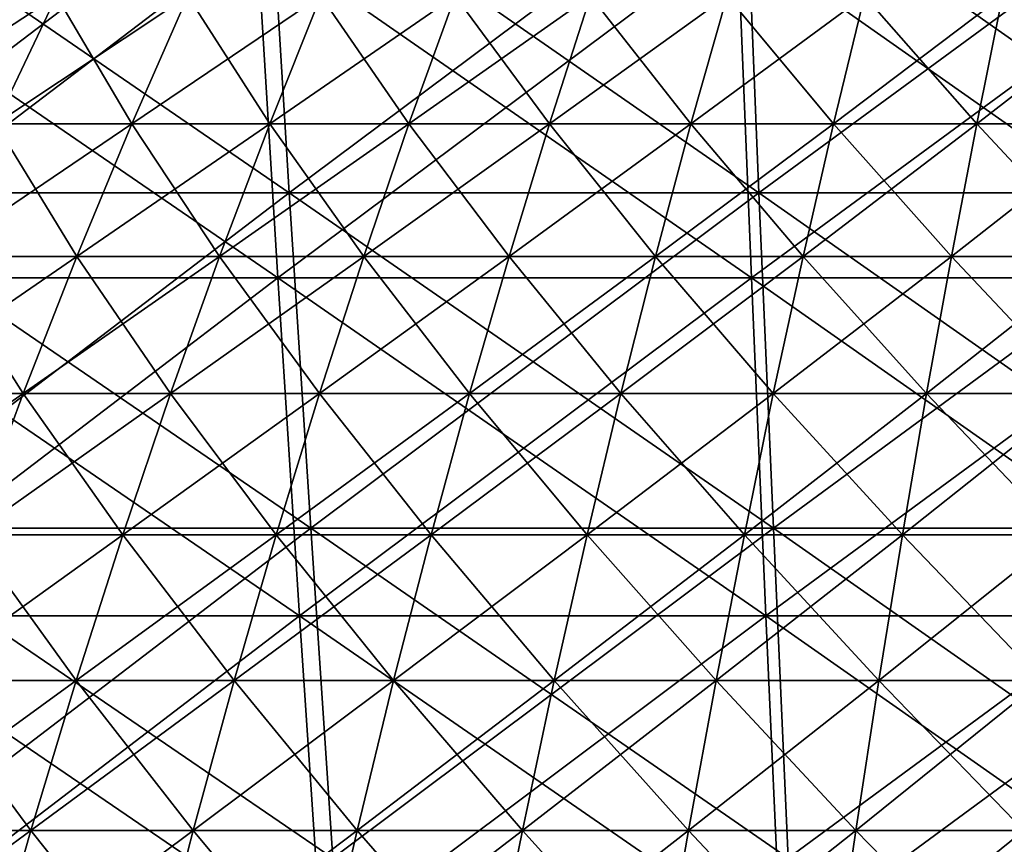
# Model space of a CAD drawing. Header units: millimetres. Extents: x -250 to 250, y -45 to 4150.
# Tile 494 of 656: x -23 to -9, y 4002 to 4013. Entities that reach past the tile are written whole.
import ezdxf

# ---------------------------------------------------------------- set-up
doc = ezdxf.new("R2010")
doc.units = ezdxf.units.MM
doc.header["$LTSCALE"] = 81.481481
for name, color, linetype in [('19', 7, 'CONTINUOUS'), ('20', 7, 'CONTINUOUS'), ('21', 7, 'CONTINUOUS'), ('22', 7, 'CONTINUOUS'), ('23', 7, 'CONTINUOUS'), ('24', 7, 'CONTINUOUS')]:
    doc.layers.add(name, color=color, linetype=linetype)

msp = doc.modelspace()

# ---------------------------------------------------------------- linework, layer by layer
at = {"layer": '19', "color": 7, "linetype": 'CONTINUOUS'}
for points in [[(-19.366, 4014.181, -208.993), (-25.418, 4009.578, -205.27), (-25.793, 4014.181, -208.298), (-19.366, 4014.181, -208.993)], [(-19.085, 4009.578, -205.955), (-25.418, 4009.578, -205.27), (-19.366, 4014.181, -208.993), (-19.085, 4009.578, -205.955)], [(-12.921, 4014.181, -209.491), (-19.085, 4009.578, -205.955), (-19.366, 4014.181, -208.993), (-12.921, 4014.181, -209.491)], [(-12.733, 4009.578, -206.445), (-19.085, 4009.578, -205.955), (-12.921, 4014.181, -209.491), (-12.733, 4009.578, -206.445)], [(-6.464, 4014.181, -209.789), (-12.733, 4009.578, -206.445), (-12.921, 4014.181, -209.491), (-6.464, 4014.181, -209.789)], [(-6.37, 4009.578, -206.739), (-12.733, 4009.578, -206.445), (-6.464, 4014.181, -209.789), (-6.37, 4009.578, -206.739)], [(-19.085, 4009.578, -205.955), (-25.031, 4005.044, -202.142), (-25.418, 4009.578, -205.27), (-19.085, 4009.578, -205.955)], [(-18.794, 4005.044, -202.816), (-25.031, 4005.044, -202.142), (-19.085, 4009.578, -205.955), (-18.794, 4005.044, -202.816)], [(-12.733, 4009.578, -206.445), (-18.794, 4005.044, -202.816), (-19.085, 4009.578, -205.955), (-12.733, 4009.578, -206.445)], [(-12.539, 4005.044, -203.299), (-18.794, 4005.044, -202.816), (-12.733, 4009.578, -206.445), (-12.539, 4005.044, -203.299)], [(-6.37, 4009.578, -206.739), (-12.539, 4005.044, -203.299), (-12.733, 4009.578, -206.445), (-6.37, 4009.578, -206.739)], [(-6.273, 4005.044, -203.589), (-12.539, 4005.044, -203.299), (-6.37, 4009.578, -206.739), (-6.273, 4005.044, -203.589)], [(-18.794, 4005.044, -202.816), (-24.631, 4000.58, -198.915), (-25.031, 4005.044, -202.142), (-18.794, 4005.044, -202.816)], [(-18.494, 4000.58, -199.579), (-24.631, 4000.58, -198.915), (-18.794, 4005.044, -202.816), (-18.494, 4000.58, -199.579)], [(-12.539, 4005.044, -203.299), (-18.494, 4000.58, -199.579), (-18.794, 4005.044, -202.816), (-12.539, 4005.044, -203.299)], [(-12.339, 4000.58, -200.054), (-18.494, 4000.58, -199.579), (-12.539, 4005.044, -203.299), (-12.339, 4000.58, -200.054)], [(-6.273, 4005.044, -203.589), (-12.339, 4000.58, -200.054), (-12.539, 4005.044, -203.299), (-6.273, 4005.044, -203.589)], [(-6.172, 4000.58, -200.339), (-12.339, 4000.58, -200.054), (-6.273, 4005.044, -203.589), (-6.172, 4000.58, -200.339)]]:
    msp.add_3dface(points, dxfattribs=at)
at = {"layer": '20', "color": 7, "linetype": 'CONTINUOUS'}
for points in [[(-25.418, 4009.578, 205.27), (-19.085, 4009.578, 205.955), (-25.793, 4014.181, 208.298), (-25.418, 4009.578, 205.27)], [(-25.793, 4014.181, 208.298), (-19.085, 4009.578, 205.955), (-19.366, 4014.181, 208.993), (-25.793, 4014.181, 208.298)], [(-19.085, 4009.578, 205.955), (-12.733, 4009.578, 206.445), (-19.366, 4014.181, 208.993), (-19.085, 4009.578, 205.955)], [(-19.366, 4014.181, 208.993), (-12.733, 4009.578, 206.445), (-12.921, 4014.181, 209.491), (-19.366, 4014.181, 208.993)], [(-12.733, 4009.578, 206.445), (-6.37, 4009.578, 206.739), (-12.921, 4014.181, 209.491), (-12.733, 4009.578, 206.445)], [(-12.921, 4014.181, 209.491), (-6.37, 4009.578, 206.739), (-6.464, 4014.181, 209.789), (-12.921, 4014.181, 209.491)], [(-25.031, 4005.044, 202.142), (-18.794, 4005.044, 202.816), (-25.418, 4009.578, 205.27), (-25.031, 4005.044, 202.142)], [(-25.418, 4009.578, 205.27), (-18.794, 4005.044, 202.816), (-19.085, 4009.578, 205.955), (-25.418, 4009.578, 205.27)], [(-18.794, 4005.044, 202.816), (-12.539, 4005.044, 203.299), (-19.085, 4009.578, 205.955), (-18.794, 4005.044, 202.816)], [(-19.085, 4009.578, 205.955), (-12.539, 4005.044, 203.299), (-12.733, 4009.578, 206.445), (-19.085, 4009.578, 205.955)], [(-12.539, 4005.044, 203.299), (-6.273, 4005.044, 203.589), (-12.733, 4009.578, 206.445), (-12.539, 4005.044, 203.299)], [(-12.733, 4009.578, 206.445), (-6.273, 4005.044, 203.589), (-6.37, 4009.578, 206.739), (-12.733, 4009.578, 206.445)], [(-24.631, 4000.58, 198.915), (-18.494, 4000.58, 199.579), (-25.031, 4005.044, 202.142), (-24.631, 4000.58, 198.915)], [(-25.031, 4005.044, 202.142), (-18.494, 4000.58, 199.579), (-18.794, 4005.044, 202.816), (-25.031, 4005.044, 202.142)], [(-18.494, 4000.58, 199.579), (-12.339, 4000.58, 200.054), (-18.794, 4005.044, 202.816), (-18.494, 4000.58, 199.579)], [(-18.794, 4005.044, 202.816), (-12.339, 4000.58, 200.054), (-12.539, 4005.044, 203.299), (-18.794, 4005.044, 202.816)], [(-12.339, 4000.58, 200.054), (-6.172, 4000.58, 200.339), (-12.539, 4005.044, 203.299), (-12.339, 4000.58, 200.054)], [(-12.539, 4005.044, 203.299), (-6.172, 4000.58, 200.339), (-6.273, 4005.044, 203.589), (-12.539, 4005.044, 203.299)]]:
    msp.add_3dface(points, dxfattribs=at)
at = {"layer": '21', "color": 7, "linetype": 'CONTINUOUS'}
for points in [[(-19.212, 4015.284, 207.332), (-25.216, 4010.718, 203.639), (-25.588, 4015.284, 206.642), (-19.212, 4015.284, 207.332)], [(-18.933, 4010.718, 204.319), (-25.216, 4010.718, 203.639), (-19.212, 4015.284, 207.332), (-18.933, 4010.718, 204.319)], [(-12.818, 4015.284, 207.825), (-18.933, 4010.718, 204.319), (-19.212, 4015.284, 207.332), (-12.818, 4015.284, 207.825)], [(-12.632, 4010.718, 204.805), (-18.933, 4010.718, 204.319), (-12.818, 4015.284, 207.825), (-12.632, 4010.718, 204.805)], [(-6.412, 4015.284, 208.121), (-12.632, 4010.718, 204.805), (-12.818, 4015.284, 207.825), (-6.412, 4015.284, 208.121)], [(-6.319, 4010.718, 205.097), (-12.632, 4010.718, 204.805), (-6.412, 4015.284, 208.121), (-6.319, 4010.718, 205.097)], [(-18.933, 4010.718, 204.319), (-24.832, 4006.221, 200.536), (-25.216, 4010.718, 203.639), (-18.933, 4010.718, 204.319)], [(-18.644, 4006.221, 201.206), (-24.832, 4006.221, 200.536), (-18.933, 4010.718, 204.319), (-18.644, 4006.221, 201.206)], [(-12.632, 4010.718, 204.805), (-18.644, 4006.221, 201.206), (-18.933, 4010.718, 204.319), (-12.632, 4010.718, 204.805)], [(-12.439, 4006.221, 201.685), (-18.644, 4006.221, 201.206), (-12.632, 4010.718, 204.805), (-12.439, 4006.221, 201.685)], [(-6.319, 4010.718, 205.097), (-12.439, 4006.221, 201.685), (-12.632, 4010.718, 204.805), (-6.319, 4010.718, 205.097)], [(-6.223, 4006.221, 201.972), (-12.439, 4006.221, 201.685), (-6.319, 4010.718, 205.097), (-6.223, 4006.221, 201.972)], [(-18.644, 4006.221, 201.206), (-24.435, 4001.793, 197.336), (-24.832, 4006.221, 200.536), (-18.644, 4006.221, 201.206)], [(-18.347, 4001.793, 197.995), (-24.435, 4001.793, 197.336), (-18.644, 4006.221, 201.206), (-18.347, 4001.793, 197.995)], [(-12.439, 4006.221, 201.685), (-18.347, 4001.793, 197.995), (-18.644, 4006.221, 201.206), (-12.439, 4006.221, 201.685)], [(-12.241, 4001.793, 198.466), (-18.347, 4001.793, 197.995), (-12.439, 4006.221, 201.685), (-12.241, 4001.793, 198.466)], [(-6.223, 4006.221, 201.972), (-12.241, 4001.793, 198.466), (-12.439, 4006.221, 201.685), (-6.223, 4006.221, 201.972)], [(-6.123, 4001.793, 198.749), (-12.241, 4001.793, 198.466), (-6.223, 4006.221, 201.972), (-6.123, 4001.793, 198.749)]]:
    msp.add_3dface(points, dxfattribs=at)
at = {"layer": '22', "color": 7, "linetype": 'CONTINUOUS'}
for points in [[(-25.216, 4010.718, -203.639), (-18.933, 4010.718, -204.319), (-25.588, 4015.284, -206.642), (-25.216, 4010.718, -203.639)], [(-25.588, 4015.284, -206.642), (-18.933, 4010.718, -204.319), (-19.212, 4015.284, -207.332), (-25.588, 4015.284, -206.642)], [(-18.933, 4010.718, -204.319), (-12.632, 4010.718, -204.805), (-19.212, 4015.284, -207.332), (-18.933, 4010.718, -204.319)], [(-19.212, 4015.284, -207.332), (-12.632, 4010.718, -204.805), (-12.818, 4015.284, -207.825), (-19.212, 4015.284, -207.332)], [(-12.632, 4010.718, -204.805), (-6.319, 4010.718, -205.097), (-12.818, 4015.284, -207.825), (-12.632, 4010.718, -204.805)], [(-12.818, 4015.284, -207.825), (-6.319, 4010.718, -205.097), (-6.412, 4015.284, -208.121), (-12.818, 4015.284, -207.825)], [(-24.832, 4006.221, -200.536), (-18.644, 4006.221, -201.206), (-25.216, 4010.718, -203.639), (-24.832, 4006.221, -200.536)], [(-25.216, 4010.718, -203.639), (-18.644, 4006.221, -201.206), (-18.933, 4010.718, -204.319), (-25.216, 4010.718, -203.639)], [(-18.644, 4006.221, -201.206), (-12.439, 4006.221, -201.685), (-18.933, 4010.718, -204.319), (-18.644, 4006.221, -201.206)], [(-18.933, 4010.718, -204.319), (-12.439, 4006.221, -201.685), (-12.632, 4010.718, -204.805), (-18.933, 4010.718, -204.319)], [(-12.439, 4006.221, -201.685), (-6.223, 4006.221, -201.972), (-12.632, 4010.718, -204.805), (-12.439, 4006.221, -201.685)], [(-12.632, 4010.718, -204.805), (-6.223, 4006.221, -201.972), (-6.319, 4010.718, -205.097), (-12.632, 4010.718, -204.805)], [(-24.435, 4001.793, -197.336), (-18.347, 4001.793, -197.995), (-24.832, 4006.221, -200.536), (-24.435, 4001.793, -197.336)], [(-24.832, 4006.221, -200.536), (-18.347, 4001.793, -197.995), (-18.644, 4006.221, -201.206), (-24.832, 4006.221, -200.536)], [(-18.347, 4001.793, -197.995), (-12.241, 4001.793, -198.466), (-18.644, 4006.221, -201.206), (-18.347, 4001.793, -197.995)], [(-18.644, 4006.221, -201.206), (-12.241, 4001.793, -198.466), (-12.439, 4006.221, -201.685), (-18.644, 4006.221, -201.206)], [(-12.241, 4001.793, -198.466), (-6.123, 4001.793, -198.749), (-12.439, 4006.221, -201.685), (-12.241, 4001.793, -198.466)], [(-12.439, 4006.221, -201.685), (-6.123, 4001.793, -198.749), (-6.223, 4006.221, -201.972), (-12.439, 4006.221, -201.685)]]:
    msp.add_3dface(points, dxfattribs=at)
at = {"layer": '23', "color": 7, "linetype": 'CONTINUOUS'}
for points in [[(-23.797, 4013.357, 56.222), (-22.872, 4011.641, 59.04), (-22.054, 4013.357, 56.928), (-23.797, 4013.357, 56.222)], [(-22.872, 4011.641, 59.04), (-21.043, 4011.641, 59.716), (-22.054, 4013.357, 56.928), (-22.872, 4011.641, 59.04)], [(-22.054, 4013.357, 56.928), (-21.043, 4011.641, 59.716), (-20.29, 4013.357, 57.58), (-22.054, 4013.357, 56.928)], [(-21.043, 4011.641, 59.716), (-19.194, 4011.641, 60.336), (-20.29, 4013.357, 57.58), (-21.043, 4011.641, 59.716)], [(-20.29, 4013.357, 57.58), (-19.194, 4011.641, 60.336), (-18.508, 4013.357, 58.178), (-20.29, 4013.357, 57.58)], [(-19.194, 4011.641, 60.336), (-17.327, 4011.641, 60.898), (-18.508, 4013.357, 58.178), (-19.194, 4011.641, 60.336)], [(-18.508, 4013.357, 58.178), (-17.327, 4011.641, 60.898), (-16.707, 4013.357, 58.72), (-18.508, 4013.357, 58.178)], [(-17.327, 4011.641, 60.898), (-15.443, 4011.641, 61.403), (-16.707, 4013.357, 58.72), (-17.327, 4011.641, 60.898)], [(-16.707, 4013.357, 58.72), (-15.443, 4011.641, 61.403), (-14.891, 4013.357, 59.207), (-16.707, 4013.357, 58.72)], [(-15.443, 4011.641, 61.403), (-13.545, 4011.641, 61.85), (-14.891, 4013.357, 59.207), (-15.443, 4011.641, 61.403)], [(-14.891, 4013.357, 59.207), (-13.545, 4011.641, 61.85), (-13.061, 4013.357, 59.637), (-14.891, 4013.357, 59.207)], [(-13.545, 4011.641, 61.85), (-11.634, 4011.641, 62.237), (-13.061, 4013.357, 59.637), (-13.545, 4011.641, 61.85)], [(-13.061, 4013.357, 59.637), (-11.634, 4011.641, 62.237), (-11.218, 4013.357, 60.011), (-13.061, 4013.357, 59.637)], [(-11.634, 4011.641, 62.237), (-9.712, 4011.641, 62.566), (-11.218, 4013.357, 60.011), (-11.634, 4011.641, 62.237)], [(-11.218, 4013.357, 60.011), (-9.712, 4011.641, 62.566), (-9.365, 4013.357, 60.328), (-11.218, 4013.357, 60.011)], [(-9.712, 4011.641, 62.566), (-7.781, 4011.641, 62.836), (-9.365, 4013.357, 60.328), (-9.712, 4011.641, 62.566)], [(-9.365, 4013.357, 60.328), (-7.781, 4011.641, 62.836), (-7.502, 4013.357, 60.588), (-9.365, 4013.357, 60.328)], [(-23.673, 4009.864, 61.107), (-21.78, 4009.864, 61.807), (-22.872, 4011.641, 59.04), (-23.673, 4009.864, 61.107)], [(-22.872, 4011.641, 59.04), (-21.78, 4009.864, 61.807), (-21.043, 4011.641, 59.716), (-22.872, 4011.641, 59.04)], [(-21.78, 4009.864, 61.807), (-19.866, 4009.864, 62.448), (-21.043, 4011.641, 59.716), (-21.78, 4009.864, 61.807)], [(-21.043, 4011.641, 59.716), (-19.866, 4009.864, 62.448), (-19.194, 4011.641, 60.336), (-21.043, 4011.641, 59.716)], [(-19.866, 4009.864, 62.448), (-17.934, 4009.864, 63.03), (-19.194, 4011.641, 60.336), (-19.866, 4009.864, 62.448)], [(-19.194, 4011.641, 60.336), (-17.934, 4009.864, 63.03), (-17.327, 4011.641, 60.898), (-19.194, 4011.641, 60.336)], [(-17.934, 4009.864, 63.03), (-15.984, 4009.864, 63.553), (-17.327, 4011.641, 60.898), (-17.934, 4009.864, 63.03)], [(-17.327, 4011.641, 60.898), (-15.984, 4009.864, 63.553), (-15.443, 4011.641, 61.403), (-17.327, 4011.641, 60.898)], [(-15.984, 4009.864, 63.553), (-14.019, 4009.864, 64.015), (-15.443, 4011.641, 61.403), (-15.984, 4009.864, 63.553)], [(-15.443, 4011.641, 61.403), (-14.019, 4009.864, 64.015), (-13.545, 4011.641, 61.85), (-15.443, 4011.641, 61.403)], [(-14.019, 4009.864, 64.015), (-12.041, 4009.864, 64.416), (-13.545, 4011.641, 61.85), (-14.019, 4009.864, 64.015)], [(-13.545, 4011.641, 61.85), (-12.041, 4009.864, 64.416), (-11.634, 4011.641, 62.237), (-13.545, 4011.641, 61.85)], [(-12.041, 4009.864, 64.416), (-10.052, 4009.864, 64.757), (-11.634, 4011.641, 62.237), (-12.041, 4009.864, 64.416)], [(-11.634, 4011.641, 62.237), (-10.052, 4009.864, 64.757), (-9.712, 4011.641, 62.566), (-11.634, 4011.641, 62.237)], [(-10.052, 4009.864, 64.757), (-8.053, 4009.864, 65.035), (-9.712, 4011.641, 62.566), (-10.052, 4009.864, 64.757)], [(-9.712, 4011.641, 62.566), (-8.053, 4009.864, 65.035), (-7.781, 4011.641, 62.836), (-9.712, 4011.641, 62.566)], [(-24.456, 4008.026, 63.127), (-22.5, 4008.026, 63.851), (-23.673, 4009.864, 61.107), (-24.456, 4008.026, 63.127)], [(-23.673, 4009.864, 61.107), (-22.5, 4008.026, 63.851), (-21.78, 4009.864, 61.807), (-23.673, 4009.864, 61.107)], [(-22.5, 4008.026, 63.851), (-20.523, 4008.026, 64.513), (-21.78, 4009.864, 61.807), (-22.5, 4008.026, 63.851)], [(-21.78, 4009.864, 61.807), (-20.523, 4008.026, 64.513), (-19.866, 4009.864, 62.448), (-21.78, 4009.864, 61.807)], [(-20.523, 4008.026, 64.513), (-18.527, 4008.026, 65.115), (-19.866, 4009.864, 62.448), (-20.523, 4008.026, 64.513)], [(-19.866, 4009.864, 62.448), (-18.527, 4008.026, 65.115), (-17.934, 4009.864, 63.03), (-19.866, 4009.864, 62.448)], [(-18.527, 4008.026, 65.115), (-16.513, 4008.026, 65.654), (-17.934, 4009.864, 63.03), (-18.527, 4008.026, 65.115)], [(-17.934, 4009.864, 63.03), (-16.513, 4008.026, 65.654), (-15.984, 4009.864, 63.553), (-17.934, 4009.864, 63.03)], [(-16.513, 4008.026, 65.654), (-14.483, 4008.026, 66.132), (-15.984, 4009.864, 63.553), (-16.513, 4008.026, 65.654)], [(-15.984, 4009.864, 63.553), (-14.483, 4008.026, 66.132), (-14.019, 4009.864, 64.015), (-15.984, 4009.864, 63.553)], [(-14.483, 4008.026, 66.132), (-12.44, 4008.026, 66.546), (-14.019, 4009.864, 64.015), (-14.483, 4008.026, 66.132)], [(-14.019, 4009.864, 64.015), (-12.44, 4008.026, 66.546), (-12.041, 4009.864, 64.416), (-14.019, 4009.864, 64.015)], [(-12.44, 4008.026, 66.546), (-10.384, 4008.026, 66.898), (-12.041, 4009.864, 64.416), (-12.44, 4008.026, 66.546)], [(-12.041, 4009.864, 64.416), (-10.384, 4008.026, 66.898), (-10.052, 4009.864, 64.757), (-12.041, 4009.864, 64.416)], [(-10.384, 4008.026, 66.898), (-8.319, 4008.026, 67.186), (-10.052, 4009.864, 64.757), (-10.384, 4008.026, 66.898)], [(-10.052, 4009.864, 64.757), (-8.319, 4008.026, 67.186), (-8.053, 4009.864, 65.035), (-10.052, 4009.864, 64.757)], [(-24.456, 4008.026, 63.127), (-23.203, 4006.13, 65.846), (-22.5, 4008.026, 63.851), (-24.456, 4008.026, 63.127)], [(-23.203, 4006.13, 65.846), (-21.164, 4006.13, 66.529), (-22.5, 4008.026, 63.851), (-23.203, 4006.13, 65.846)], [(-22.5, 4008.026, 63.851), (-21.164, 4006.13, 66.529), (-20.523, 4008.026, 64.513), (-22.5, 4008.026, 63.851)], [(-21.164, 4006.13, 66.529), (-19.106, 4006.13, 67.149), (-20.523, 4008.026, 64.513), (-21.164, 4006.13, 66.529)], [(-20.523, 4008.026, 64.513), (-19.106, 4006.13, 67.149), (-18.527, 4008.026, 65.115), (-20.523, 4008.026, 64.513)], [(-19.106, 4006.13, 67.149), (-17.029, 4006.13, 67.706), (-18.527, 4008.026, 65.115), (-19.106, 4006.13, 67.149)], [(-18.527, 4008.026, 65.115), (-17.029, 4006.13, 67.706), (-16.513, 4008.026, 65.654), (-18.527, 4008.026, 65.115)], [(-17.029, 4006.13, 67.706), (-14.936, 4006.13, 68.198), (-16.513, 4008.026, 65.654), (-17.029, 4006.13, 67.706)], [(-16.513, 4008.026, 65.654), (-14.936, 4006.13, 68.198), (-14.483, 4008.026, 66.132), (-16.513, 4008.026, 65.654)], [(-14.936, 4006.13, 68.198), (-12.828, 4006.13, 68.626), (-14.483, 4008.026, 66.132), (-14.936, 4006.13, 68.198)], [(-14.483, 4008.026, 66.132), (-12.828, 4006.13, 68.626), (-12.44, 4008.026, 66.546), (-14.483, 4008.026, 66.132)], [(-12.828, 4006.13, 68.626), (-10.709, 4006.13, 68.988), (-12.44, 4008.026, 66.546), (-12.828, 4006.13, 68.626)], [(-12.44, 4008.026, 66.546), (-10.709, 4006.13, 68.988), (-10.384, 4008.026, 66.898), (-12.44, 4008.026, 66.546)], [(-10.709, 4006.13, 68.988), (-8.579, 4006.13, 69.285), (-10.384, 4008.026, 66.898), (-10.709, 4006.13, 68.988)], [(-10.384, 4008.026, 66.898), (-8.579, 4006.13, 69.285), (-8.319, 4008.026, 67.186), (-10.384, 4008.026, 66.898)], [(-23.888, 4004.175, 67.791), (-21.79, 4004.175, 68.494), (-23.203, 4006.13, 65.846), (-23.888, 4004.175, 67.791)], [(-23.203, 4006.13, 65.846), (-21.79, 4004.175, 68.494), (-21.164, 4006.13, 66.529), (-23.203, 4006.13, 65.846)], [(-21.79, 4004.175, 68.494), (-19.67, 4004.175, 69.133), (-21.164, 4006.13, 66.529), (-21.79, 4004.175, 68.494)], [(-21.164, 4006.13, 66.529), (-19.67, 4004.175, 69.133), (-19.106, 4006.13, 67.149), (-21.164, 4006.13, 66.529)], [(-19.67, 4004.175, 69.133), (-17.532, 4004.175, 69.706), (-19.106, 4006.13, 67.149), (-19.67, 4004.175, 69.133)], [(-19.106, 4006.13, 67.149), (-17.532, 4004.175, 69.706), (-17.029, 4006.13, 67.706), (-19.106, 4006.13, 67.149)], [(-17.532, 4004.175, 69.706), (-15.377, 4004.175, 70.212), (-17.029, 4006.13, 67.706), (-17.532, 4004.175, 69.706)], [(-17.029, 4006.13, 67.706), (-15.377, 4004.175, 70.212), (-14.936, 4006.13, 68.198), (-17.029, 4006.13, 67.706)], [(-15.377, 4004.175, 70.212), (-13.207, 4004.175, 70.653), (-14.936, 4006.13, 68.198), (-15.377, 4004.175, 70.212)], [(-14.936, 4006.13, 68.198), (-13.207, 4004.175, 70.653), (-12.828, 4006.13, 68.626), (-14.936, 4006.13, 68.198)], [(-13.207, 4004.175, 70.653), (-11.025, 4004.175, 71.026), (-12.828, 4006.13, 68.626), (-13.207, 4004.175, 70.653)], [(-12.828, 4006.13, 68.626), (-11.025, 4004.175, 71.026), (-10.709, 4006.13, 68.988), (-12.828, 4006.13, 68.626)], [(-11.025, 4004.175, 71.026), (-8.833, 4004.175, 71.332), (-10.709, 4006.13, 68.988), (-11.025, 4004.175, 71.026)], [(-10.709, 4006.13, 68.988), (-8.833, 4004.175, 71.332), (-8.579, 4006.13, 69.285), (-10.709, 4006.13, 68.988)], [(-24.556, 4002.165, 69.684), (-22.398, 4002.165, 70.407), (-23.888, 4004.175, 67.791), (-24.556, 4002.165, 69.684)], [(-23.888, 4004.175, 67.791), (-22.398, 4002.165, 70.407), (-21.79, 4004.175, 68.494), (-23.888, 4004.175, 67.791)], [(-22.398, 4002.165, 70.407), (-20.219, 4002.165, 71.064), (-21.79, 4004.175, 68.494), (-22.398, 4002.165, 70.407)], [(-21.79, 4004.175, 68.494), (-20.219, 4002.165, 71.064), (-19.67, 4004.175, 69.133), (-21.79, 4004.175, 68.494)], [(-20.219, 4002.165, 71.064), (-18.021, 4002.165, 71.652), (-19.67, 4004.175, 69.133), (-20.219, 4002.165, 71.064)], [(-19.67, 4004.175, 69.133), (-18.021, 4002.165, 71.652), (-17.532, 4004.175, 69.706), (-19.67, 4004.175, 69.133)], [(-18.021, 4002.165, 71.652), (-15.806, 4002.165, 72.173), (-17.532, 4004.175, 69.706), (-18.021, 4002.165, 71.652)], [(-17.532, 4004.175, 69.706), (-15.806, 4002.165, 72.173), (-15.377, 4004.175, 70.212), (-17.532, 4004.175, 69.706)], [(-15.806, 4002.165, 72.173), (-13.576, 4002.165, 72.626), (-15.377, 4004.175, 70.212), (-15.806, 4002.165, 72.173)], [(-15.377, 4004.175, 70.212), (-13.576, 4002.165, 72.626), (-13.207, 4004.175, 70.653), (-15.377, 4004.175, 70.212)], [(-13.576, 4002.165, 72.626), (-11.333, 4002.165, 73.01), (-13.207, 4004.175, 70.653), (-13.576, 4002.165, 72.626)], [(-13.207, 4004.175, 70.653), (-11.333, 4002.165, 73.01), (-11.025, 4004.175, 71.026), (-13.207, 4004.175, 70.653)], [(-11.333, 4002.165, 73.01), (-9.079, 4002.165, 73.324), (-11.025, 4004.175, 71.026), (-11.333, 4002.165, 73.01)], [(-11.025, 4004.175, 71.026), (-9.079, 4002.165, 73.324), (-8.833, 4004.175, 71.332), (-11.025, 4004.175, 71.026)], [(-24.556, 4002.165, 69.684), (-22.99, 4000.099, 72.267), (-22.398, 4002.165, 70.407), (-24.556, 4002.165, 69.684)], [(-22.99, 4000.099, 72.267), (-20.753, 4000.099, 72.94), (-22.398, 4002.165, 70.407), (-22.99, 4000.099, 72.267)], [(-22.398, 4002.165, 70.407), (-20.753, 4000.099, 72.94), (-20.219, 4002.165, 71.064), (-22.398, 4002.165, 70.407)], [(-20.753, 4000.099, 72.94), (-18.497, 4000.099, 73.545), (-20.219, 4002.165, 71.064), (-20.753, 4000.099, 72.94)], [(-20.219, 4002.165, 71.064), (-18.497, 4000.099, 73.545), (-18.021, 4002.165, 71.652), (-20.219, 4002.165, 71.064)], [(-18.497, 4000.099, 73.545), (-16.224, 4000.099, 74.08), (-18.021, 4002.165, 71.652), (-18.497, 4000.099, 73.545)], [(-18.021, 4002.165, 71.652), (-16.224, 4000.099, 74.08), (-15.806, 4002.165, 72.173), (-18.021, 4002.165, 71.652)], [(-16.224, 4000.099, 74.08), (-13.935, 4000.099, 74.544), (-15.806, 4002.165, 72.173), (-16.224, 4000.099, 74.08)], [(-15.806, 4002.165, 72.173), (-13.935, 4000.099, 74.544), (-13.576, 4002.165, 72.626), (-15.806, 4002.165, 72.173)], [(-13.935, 4000.099, 74.544), (-11.633, 4000.099, 74.938), (-13.576, 4002.165, 72.626), (-13.935, 4000.099, 74.544)], [(-13.576, 4002.165, 72.626), (-11.633, 4000.099, 74.938), (-11.333, 4002.165, 73.01), (-13.576, 4002.165, 72.626)], [(-11.633, 4000.099, 74.938), (-9.319, 4000.099, 75.26), (-11.333, 4002.165, 73.01), (-11.633, 4000.099, 74.938)], [(-11.333, 4002.165, 73.01), (-9.319, 4000.099, 75.26), (-9.079, 4002.165, 73.324), (-11.333, 4002.165, 73.01)]]:
    msp.add_3dface(points, dxfattribs=at)
at = {"layer": '24', "color": 7, "linetype": 'CONTINUOUS'}
for points in [[(-22.872, 4011.641, -59.04), (-24.679, 4011.641, -58.308), (-22.054, 4013.357, -56.928), (-22.872, 4011.641, -59.04)], [(-22.054, 4013.357, -56.928), (-24.679, 4011.641, -58.308), (-23.797, 4013.357, -56.222), (-22.054, 4013.357, -56.928)], [(-21.043, 4011.641, -59.716), (-22.872, 4011.641, -59.04), (-20.29, 4013.357, -57.58), (-21.043, 4011.641, -59.716)], [(-20.29, 4013.357, -57.58), (-22.872, 4011.641, -59.04), (-22.054, 4013.357, -56.928), (-20.29, 4013.357, -57.58)], [(-19.194, 4011.641, -60.336), (-21.043, 4011.641, -59.716), (-18.508, 4013.357, -58.178), (-19.194, 4011.641, -60.336)], [(-18.508, 4013.357, -58.178), (-21.043, 4011.641, -59.716), (-20.29, 4013.357, -57.58), (-18.508, 4013.357, -58.178)], [(-17.327, 4011.641, -60.898), (-19.194, 4011.641, -60.336), (-16.707, 4013.357, -58.72), (-17.327, 4011.641, -60.898)], [(-16.707, 4013.357, -58.72), (-19.194, 4011.641, -60.336), (-18.508, 4013.357, -58.178), (-16.707, 4013.357, -58.72)], [(-15.443, 4011.641, -61.403), (-17.327, 4011.641, -60.898), (-14.891, 4013.357, -59.207), (-15.443, 4011.641, -61.403)], [(-14.891, 4013.357, -59.207), (-17.327, 4011.641, -60.898), (-16.707, 4013.357, -58.72), (-14.891, 4013.357, -59.207)], [(-13.545, 4011.641, -61.85), (-15.443, 4011.641, -61.403), (-13.061, 4013.357, -59.637), (-13.545, 4011.641, -61.85)], [(-13.061, 4013.357, -59.637), (-15.443, 4011.641, -61.403), (-14.891, 4013.357, -59.207), (-13.061, 4013.357, -59.637)], [(-11.634, 4011.641, -62.237), (-13.545, 4011.641, -61.85), (-11.218, 4013.357, -60.011), (-11.634, 4011.641, -62.237)], [(-11.218, 4013.357, -60.011), (-13.545, 4011.641, -61.85), (-13.061, 4013.357, -59.637), (-11.218, 4013.357, -60.011)], [(-9.712, 4011.641, -62.566), (-11.634, 4011.641, -62.237), (-9.365, 4013.357, -60.328), (-9.712, 4011.641, -62.566)], [(-9.365, 4013.357, -60.328), (-11.634, 4011.641, -62.237), (-11.218, 4013.357, -60.011), (-9.365, 4013.357, -60.328)], [(-7.781, 4011.641, -62.836), (-9.712, 4011.641, -62.566), (-7.502, 4013.357, -60.588), (-7.781, 4011.641, -62.836)], [(-7.502, 4013.357, -60.588), (-9.712, 4011.641, -62.566), (-9.365, 4013.357, -60.328), (-7.502, 4013.357, -60.588)], [(-21.78, 4009.864, -61.807), (-23.673, 4009.864, -61.107), (-21.043, 4011.641, -59.716), (-21.78, 4009.864, -61.807)], [(-21.043, 4011.641, -59.716), (-23.673, 4009.864, -61.107), (-22.872, 4011.641, -59.04), (-21.043, 4011.641, -59.716)], [(-19.866, 4009.864, -62.448), (-21.78, 4009.864, -61.807), (-19.194, 4011.641, -60.336), (-19.866, 4009.864, -62.448)], [(-19.194, 4011.641, -60.336), (-21.78, 4009.864, -61.807), (-21.043, 4011.641, -59.716), (-19.194, 4011.641, -60.336)], [(-17.934, 4009.864, -63.03), (-19.866, 4009.864, -62.448), (-17.327, 4011.641, -60.898), (-17.934, 4009.864, -63.03)], [(-17.327, 4011.641, -60.898), (-19.866, 4009.864, -62.448), (-19.194, 4011.641, -60.336), (-17.327, 4011.641, -60.898)], [(-15.984, 4009.864, -63.553), (-17.934, 4009.864, -63.03), (-15.443, 4011.641, -61.403), (-15.984, 4009.864, -63.553)], [(-15.443, 4011.641, -61.403), (-17.934, 4009.864, -63.03), (-17.327, 4011.641, -60.898), (-15.443, 4011.641, -61.403)], [(-14.019, 4009.864, -64.015), (-15.984, 4009.864, -63.553), (-13.545, 4011.641, -61.85), (-14.019, 4009.864, -64.015)], [(-13.545, 4011.641, -61.85), (-15.984, 4009.864, -63.553), (-15.443, 4011.641, -61.403), (-13.545, 4011.641, -61.85)], [(-12.041, 4009.864, -64.416), (-14.019, 4009.864, -64.015), (-11.634, 4011.641, -62.237), (-12.041, 4009.864, -64.416)], [(-11.634, 4011.641, -62.237), (-14.019, 4009.864, -64.015), (-13.545, 4011.641, -61.85), (-11.634, 4011.641, -62.237)], [(-10.052, 4009.864, -64.757), (-12.041, 4009.864, -64.416), (-9.712, 4011.641, -62.566), (-10.052, 4009.864, -64.757)], [(-9.712, 4011.641, -62.566), (-12.041, 4009.864, -64.416), (-11.634, 4011.641, -62.237), (-9.712, 4011.641, -62.566)], [(-8.053, 4009.864, -65.035), (-10.052, 4009.864, -64.757), (-7.781, 4011.641, -62.836), (-8.053, 4009.864, -65.035)], [(-7.781, 4011.641, -62.836), (-10.052, 4009.864, -64.757), (-9.712, 4011.641, -62.566), (-7.781, 4011.641, -62.836)], [(-22.5, 4008.026, -63.851), (-24.456, 4008.026, -63.127), (-21.78, 4009.864, -61.807), (-22.5, 4008.026, -63.851)], [(-21.78, 4009.864, -61.807), (-24.456, 4008.026, -63.127), (-23.673, 4009.864, -61.107), (-21.78, 4009.864, -61.807)], [(-20.523, 4008.026, -64.513), (-22.5, 4008.026, -63.851), (-19.866, 4009.864, -62.448), (-20.523, 4008.026, -64.513)], [(-19.866, 4009.864, -62.448), (-22.5, 4008.026, -63.851), (-21.78, 4009.864, -61.807), (-19.866, 4009.864, -62.448)], [(-18.527, 4008.026, -65.115), (-20.523, 4008.026, -64.513), (-17.934, 4009.864, -63.03), (-18.527, 4008.026, -65.115)], [(-17.934, 4009.864, -63.03), (-20.523, 4008.026, -64.513), (-19.866, 4009.864, -62.448), (-17.934, 4009.864, -63.03)], [(-16.513, 4008.026, -65.654), (-18.527, 4008.026, -65.115), (-15.984, 4009.864, -63.553), (-16.513, 4008.026, -65.654)], [(-15.984, 4009.864, -63.553), (-18.527, 4008.026, -65.115), (-17.934, 4009.864, -63.03), (-15.984, 4009.864, -63.553)], [(-14.483, 4008.026, -66.132), (-16.513, 4008.026, -65.654), (-14.019, 4009.864, -64.015), (-14.483, 4008.026, -66.132)], [(-14.019, 4009.864, -64.015), (-16.513, 4008.026, -65.654), (-15.984, 4009.864, -63.553), (-14.019, 4009.864, -64.015)], [(-12.44, 4008.026, -66.546), (-14.483, 4008.026, -66.132), (-12.041, 4009.864, -64.416), (-12.44, 4008.026, -66.546)], [(-12.041, 4009.864, -64.416), (-14.483, 4008.026, -66.132), (-14.019, 4009.864, -64.015), (-12.041, 4009.864, -64.416)], [(-10.384, 4008.026, -66.898), (-12.44, 4008.026, -66.546), (-10.052, 4009.864, -64.757), (-10.384, 4008.026, -66.898)], [(-10.052, 4009.864, -64.757), (-12.44, 4008.026, -66.546), (-12.041, 4009.864, -64.416), (-10.052, 4009.864, -64.757)], [(-8.319, 4008.026, -67.186), (-10.384, 4008.026, -66.898), (-8.053, 4009.864, -65.035), (-8.319, 4008.026, -67.186)], [(-8.053, 4009.864, -65.035), (-10.384, 4008.026, -66.898), (-10.052, 4009.864, -64.757), (-8.053, 4009.864, -65.035)], [(-23.203, 4006.13, -65.846), (-25.22, 4006.13, -65.1), (-22.5, 4008.026, -63.851), (-23.203, 4006.13, -65.846)], [(-22.5, 4008.026, -63.851), (-25.22, 4006.13, -65.1), (-24.456, 4008.026, -63.127), (-22.5, 4008.026, -63.851)], [(-21.164, 4006.13, -66.529), (-23.203, 4006.13, -65.846), (-20.523, 4008.026, -64.513), (-21.164, 4006.13, -66.529)], [(-20.523, 4008.026, -64.513), (-23.203, 4006.13, -65.846), (-22.5, 4008.026, -63.851), (-20.523, 4008.026, -64.513)], [(-19.106, 4006.13, -67.149), (-21.164, 4006.13, -66.529), (-18.527, 4008.026, -65.115), (-19.106, 4006.13, -67.149)], [(-18.527, 4008.026, -65.115), (-21.164, 4006.13, -66.529), (-20.523, 4008.026, -64.513), (-18.527, 4008.026, -65.115)], [(-17.029, 4006.13, -67.706), (-19.106, 4006.13, -67.149), (-16.513, 4008.026, -65.654), (-17.029, 4006.13, -67.706)], [(-16.513, 4008.026, -65.654), (-19.106, 4006.13, -67.149), (-18.527, 4008.026, -65.115), (-16.513, 4008.026, -65.654)], [(-14.936, 4006.13, -68.198), (-17.029, 4006.13, -67.706), (-14.483, 4008.026, -66.132), (-14.936, 4006.13, -68.198)], [(-14.483, 4008.026, -66.132), (-17.029, 4006.13, -67.706), (-16.513, 4008.026, -65.654), (-14.483, 4008.026, -66.132)], [(-12.828, 4006.13, -68.626), (-14.936, 4006.13, -68.198), (-12.44, 4008.026, -66.546), (-12.828, 4006.13, -68.626)], [(-12.44, 4008.026, -66.546), (-14.936, 4006.13, -68.198), (-14.483, 4008.026, -66.132), (-12.44, 4008.026, -66.546)], [(-10.709, 4006.13, -68.988), (-12.828, 4006.13, -68.626), (-10.384, 4008.026, -66.898), (-10.709, 4006.13, -68.988)], [(-10.384, 4008.026, -66.898), (-12.828, 4006.13, -68.626), (-12.44, 4008.026, -66.546), (-10.384, 4008.026, -66.898)], [(-8.579, 4006.13, -69.285), (-10.709, 4006.13, -68.988), (-8.319, 4008.026, -67.186), (-8.579, 4006.13, -69.285)], [(-8.319, 4008.026, -67.186), (-10.709, 4006.13, -68.988), (-10.384, 4008.026, -66.898), (-8.319, 4008.026, -67.186)], [(-21.79, 4004.175, -68.494), (-23.888, 4004.175, -67.791), (-21.164, 4006.13, -66.529), (-21.79, 4004.175, -68.494)], [(-21.164, 4006.13, -66.529), (-23.888, 4004.175, -67.791), (-23.203, 4006.13, -65.846), (-21.164, 4006.13, -66.529)], [(-19.67, 4004.175, -69.133), (-21.79, 4004.175, -68.494), (-19.106, 4006.13, -67.149), (-19.67, 4004.175, -69.133)], [(-19.106, 4006.13, -67.149), (-21.79, 4004.175, -68.494), (-21.164, 4006.13, -66.529), (-19.106, 4006.13, -67.149)], [(-17.532, 4004.175, -69.706), (-19.67, 4004.175, -69.133), (-17.029, 4006.13, -67.706), (-17.532, 4004.175, -69.706)], [(-17.029, 4006.13, -67.706), (-19.67, 4004.175, -69.133), (-19.106, 4006.13, -67.149), (-17.029, 4006.13, -67.706)], [(-15.377, 4004.175, -70.212), (-17.532, 4004.175, -69.706), (-14.936, 4006.13, -68.198), (-15.377, 4004.175, -70.212)], [(-14.936, 4006.13, -68.198), (-17.532, 4004.175, -69.706), (-17.029, 4006.13, -67.706), (-14.936, 4006.13, -68.198)], [(-13.207, 4004.175, -70.653), (-15.377, 4004.175, -70.212), (-12.828, 4006.13, -68.626), (-13.207, 4004.175, -70.653)], [(-12.828, 4006.13, -68.626), (-15.377, 4004.175, -70.212), (-14.936, 4006.13, -68.198), (-12.828, 4006.13, -68.626)], [(-11.025, 4004.175, -71.026), (-13.207, 4004.175, -70.653), (-10.709, 4006.13, -68.988), (-11.025, 4004.175, -71.026)], [(-10.709, 4006.13, -68.988), (-13.207, 4004.175, -70.653), (-12.828, 4006.13, -68.626), (-10.709, 4006.13, -68.988)], [(-8.833, 4004.175, -71.332), (-11.025, 4004.175, -71.026), (-8.579, 4006.13, -69.285), (-8.833, 4004.175, -71.332)], [(-8.579, 4006.13, -69.285), (-11.025, 4004.175, -71.026), (-10.709, 4006.13, -68.988), (-8.579, 4006.13, -69.285)], [(-22.398, 4002.165, -70.407), (-24.556, 4002.165, -69.684), (-21.79, 4004.175, -68.494), (-22.398, 4002.165, -70.407)], [(-21.79, 4004.175, -68.494), (-24.556, 4002.165, -69.684), (-23.888, 4004.175, -67.791), (-21.79, 4004.175, -68.494)], [(-20.219, 4002.165, -71.064), (-22.398, 4002.165, -70.407), (-19.67, 4004.175, -69.133), (-20.219, 4002.165, -71.064)], [(-19.67, 4004.175, -69.133), (-22.398, 4002.165, -70.407), (-21.79, 4004.175, -68.494), (-19.67, 4004.175, -69.133)], [(-18.021, 4002.165, -71.652), (-20.219, 4002.165, -71.064), (-17.532, 4004.175, -69.706), (-18.021, 4002.165, -71.652)], [(-17.532, 4004.175, -69.706), (-20.219, 4002.165, -71.064), (-19.67, 4004.175, -69.133), (-17.532, 4004.175, -69.706)], [(-15.806, 4002.165, -72.173), (-18.021, 4002.165, -71.652), (-15.377, 4004.175, -70.212), (-15.806, 4002.165, -72.173)], [(-15.377, 4004.175, -70.212), (-18.021, 4002.165, -71.652), (-17.532, 4004.175, -69.706), (-15.377, 4004.175, -70.212)], [(-13.576, 4002.165, -72.626), (-15.806, 4002.165, -72.173), (-13.207, 4004.175, -70.653), (-13.576, 4002.165, -72.626)], [(-13.207, 4004.175, -70.653), (-15.806, 4002.165, -72.173), (-15.377, 4004.175, -70.212), (-13.207, 4004.175, -70.653)], [(-11.333, 4002.165, -73.01), (-13.576, 4002.165, -72.626), (-11.025, 4004.175, -71.026), (-11.333, 4002.165, -73.01)], [(-11.025, 4004.175, -71.026), (-13.576, 4002.165, -72.626), (-13.207, 4004.175, -70.653), (-11.025, 4004.175, -71.026)], [(-9.079, 4002.165, -73.324), (-11.333, 4002.165, -73.01), (-8.833, 4004.175, -71.332), (-9.079, 4002.165, -73.324)], [(-8.833, 4004.175, -71.332), (-11.333, 4002.165, -73.01), (-11.025, 4004.175, -71.026), (-8.833, 4004.175, -71.332)], [(-22.99, 4000.099, -72.267), (-25.204, 4000.099, -71.524), (-22.398, 4002.165, -70.407), (-22.99, 4000.099, -72.267)], [(-22.398, 4002.165, -70.407), (-25.204, 4000.099, -71.524), (-24.556, 4002.165, -69.684), (-22.398, 4002.165, -70.407)], [(-20.753, 4000.099, -72.94), (-22.99, 4000.099, -72.267), (-20.219, 4002.165, -71.064), (-20.753, 4000.099, -72.94)], [(-20.219, 4002.165, -71.064), (-22.99, 4000.099, -72.267), (-22.398, 4002.165, -70.407), (-20.219, 4002.165, -71.064)], [(-18.497, 4000.099, -73.545), (-20.753, 4000.099, -72.94), (-18.021, 4002.165, -71.652), (-18.497, 4000.099, -73.545)], [(-18.021, 4002.165, -71.652), (-20.753, 4000.099, -72.94), (-20.219, 4002.165, -71.064), (-18.021, 4002.165, -71.652)], [(-16.224, 4000.099, -74.08), (-18.497, 4000.099, -73.545), (-15.806, 4002.165, -72.173), (-16.224, 4000.099, -74.08)], [(-15.806, 4002.165, -72.173), (-18.497, 4000.099, -73.545), (-18.021, 4002.165, -71.652), (-15.806, 4002.165, -72.173)], [(-13.935, 4000.099, -74.544), (-16.224, 4000.099, -74.08), (-13.576, 4002.165, -72.626), (-13.935, 4000.099, -74.544)], [(-13.576, 4002.165, -72.626), (-16.224, 4000.099, -74.08), (-15.806, 4002.165, -72.173), (-13.576, 4002.165, -72.626)], [(-11.633, 4000.099, -74.938), (-13.935, 4000.099, -74.544), (-11.333, 4002.165, -73.01), (-11.633, 4000.099, -74.938)], [(-11.333, 4002.165, -73.01), (-13.935, 4000.099, -74.544), (-13.576, 4002.165, -72.626), (-11.333, 4002.165, -73.01)], [(-9.319, 4000.099, -75.26), (-11.633, 4000.099, -74.938), (-9.079, 4002.165, -73.324), (-9.319, 4000.099, -75.26)], [(-9.079, 4002.165, -73.324), (-11.633, 4000.099, -74.938), (-11.333, 4002.165, -73.01), (-9.079, 4002.165, -73.324)]]:
    msp.add_3dface(points, dxfattribs=at)

doc.saveas('drawing.dxf')
